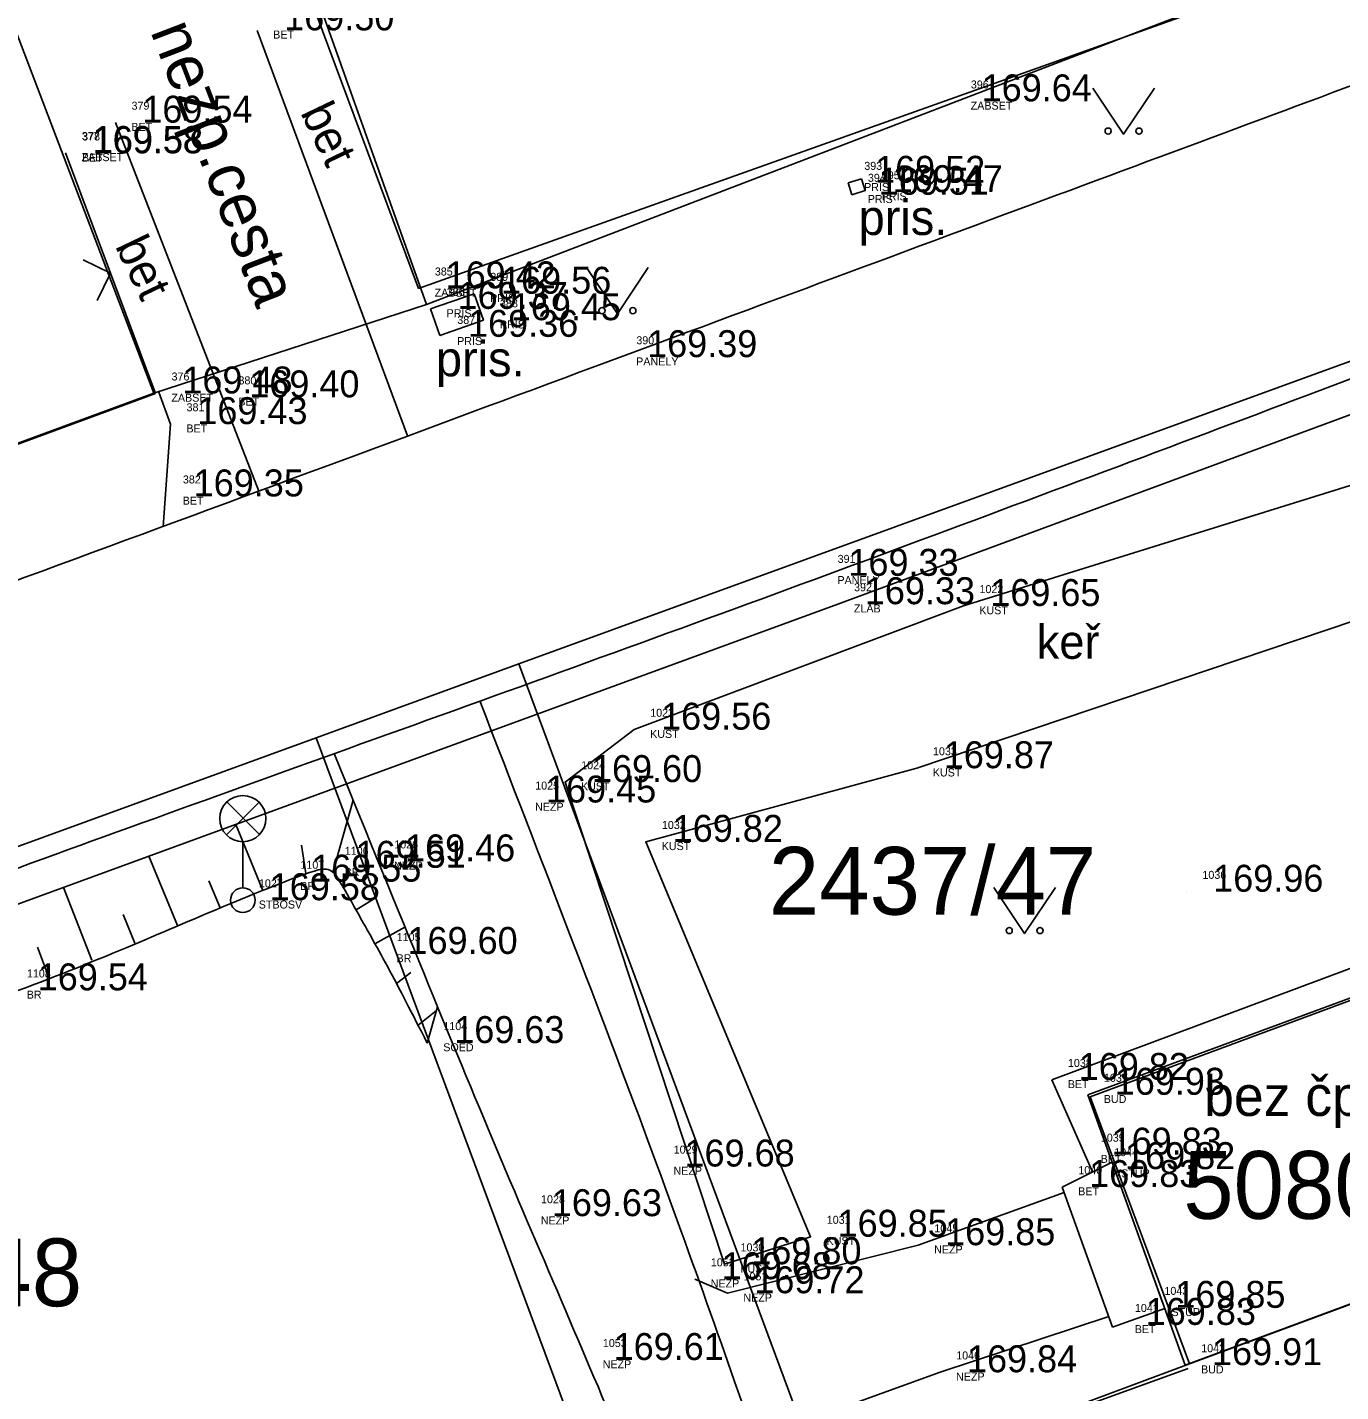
# Model space of a CAD drawing. Extents: x -566117 to -565580, y -1202428 to -1201938.
# Drawn here: x -565958.69 to -565937.36, y -1202076.45 to -1202054.29 of the extents above; entities that cross this region are included whole.
import ezdxf

# ---------------------------------------------------------------- set-up
doc = ezdxf.new("R2010")
doc.units = 0
for name, color, linetype in [('Bod', 7, 'Continuous'), ('BUDOVY_MĚŘ (Construction)', 7, 'Continuous'), ('BUOVY_NEMĚŘ', 7, 'Continuous'), ('CIZÍ_NADZEM', 7, 'Continuous'), ('Implicitní', 7, 'Continuous'), ('Katastr', 7, 'Continuous'), ('Kod', 7, 'Continuous'), ('Oplocení', 7, 'Continuous'), ('POMOC_POPIS', 7, 'Continuous'), ('Výška', 7, 'Continuous'), ('VÝŠKOPIS (Construction)', 7, 'Continuous'), ('ZELEŇ', 7, 'Continuous'), ('ZN_KULTUR', 7, 'Continuous'), ('Zpevněné plohy', 7, 'Continuous'), ('Číslo', 7, 'Continuous'), ('Číslo popisné', 7, 'Continuous')]:
    doc.layers.add(name, color=color, linetype=linetype)

# ---------------------------------------------------------------- blocks, each defined once
blk = doc.blocks.new('A$C69D74C1E')
at = {"layer": 'Katastr'}
for p, q in [((105.31, 30.45), (112.72, 9.65)), ((108.29, 8.21), (100.48, 28.71)), ((112.72, 9.65), (126.13, 14.79)), ((108.29, 8.21), (112.72, 9.65)), ((128.3, 8.94), (114.22, 3.81)), ((94.87, 3.28), (108.29, 8.21)), ((114.22, 3.81), (110.93, 2.61)), ((114.22, 3.81), (119.25, -9.74)), ((110.93, 2.61), (96.85, -2.52)), ((115.95, -10.9), (110.93, 2.61)), ((131.32, -5.26), (125.11, -7.56)), ((119.25, -9.74), (125.11, -7.56))]:
    blk.add_line(p, q, dxfattribs=at)
blk.add_lwpolyline([(125.11, -7.56), (123.5, -3.22), (129.71, -0.92), (131.32, -5.26)], dxfattribs=at)
for s, p in [('2437/47', (118.28, -0.263)), ('5080', (125.01, -5.203)), ('2437/48', (101.81, -6.623))]:
    blk.add_text(s, height=1.1, dxfattribs=at).set_placement(p)
blk = doc.blocks.new('POINT_DISPLAY')
at = {"layer": 'Implicitní'}
blk.add_line((0, 0), (0, 0), dxfattribs=at)
blk = doc.blocks.new('6.560')
at = {"layer": 'CIZÍ_NADZEM'}
for p, q in [((-0.528, 2.124), (0.528, 3.18)), ((0.544, 2.13), (-0.512, 3.188)), ((0, 1.9), (0, 0.4))]:
    blk.add_line(p, q, dxfattribs=at)
for centre, radius in [((0, 2.65), 0.75), ((0, 0), 0.4)]:
    blk.add_circle(centre, radius, dxfattribs=at)
blk = doc.blocks.new('3.140_2')
at = {"layer": 'ZN_KULTUR'}
blk.add_lwpolyline([(-1, 1.5), (0, 0), (1, 1.5)], dxfattribs=at)
for centre in [(-0.5, 0.1), (0.5, 0.1)]:
    blk.add_circle(centre, 0.1, dxfattribs=at)

msp = doc.modelspace()

# ---------------------------------------------------------------- linework, layer by layer
at = {"layer": 'BUDOVY_MĚŘ (Construction)'}
for p, q in [((-565941.47, -1202071.628), (-565933.165, -1202068.568)), ((-565939.889, -1202076.02), (-565941.47, -1202071.628))]:
    msp.add_line(p, q, dxfattribs=at)
at = {"layer": 'BUOVY_NEMĚŘ'}
msp.add_lwpolyline([(-565933.165, -1202068.568), (-565931.63, -1202072.96), (-565939.889, -1202076.02)], dxfattribs=at)
at = {"layer": 'Implicitní'}
for p, q in [((-565945.362, -1202056.815), (-565945.144, -1202056.749)), ((-565945.144, -1202056.749), (-565945.085, -1202056.942)), ((-565945.362, -1202056.815), (-565945.303, -1202057.009)), ((-565945.303, -1202057.009), (-565945.085, -1202056.942)), ((-565952.143, -1202058.863), (-565951.437, -1202058.617)), ((-565951.437, -1202058.617), (-565951.286, -1202059.049)), ((-565952.143, -1202058.863), (-565951.993, -1202059.295)), ((-565951.993, -1202059.295), (-565951.286, -1202059.049))]:
    msp.add_line(p, q, dxfattribs=at)
at = {"layer": 'Oplocení'}
for p, q in [((-565954.186, -1202053.573), (-565952.338, -1202058.53)), ((-565952.338, -1202058.53), (-565938.816, -1202053.713)), ((-565956.614, -1202060.237), (-565958.071, -1202056.33)), ((-565970.251, -1202065.26), (-565956.614, -1202060.237)), ((-565941.076, -1202072.722), (-565940.256, -1202075.002)), ((-565939.842, -1202076.074), (-565945.556, -1202078.135))]:
    msp.add_line(p, q, dxfattribs=at)
msp.add_lwpolyline([(-565957.787, -1202058.068), (-565957.343, -1202058.283), (-565957.559, -1202058.729)], dxfattribs=at)
at = {"layer": 'VÝŠKOPIS (Construction)'}
for p, q in [((-565953.728, -1202067.996), (-565953.4, -1202066.843)), ((-565954.869, -1202068.308), (-565955.308, -1202067.236)), ((-565954.172, -1202068.032), (-565954.243, -1202067.574)), ((-565956.256, -1202068.88), (-565956.719, -1202067.752)), ((-565957.647, -1202069.441), (-565958.108, -1202068.26)), ((-565955.562, -1202068.594), (-565955.744, -1202068.154)), ((-565953.355, -1202068.623), (-565953.073, -1202068.449)), ((-565956.95, -1202069.164), (-565957.137, -1202068.701)), ((-565953.048, -1202069.175), (-565952.56, -1202068.906)), ((-565958.347, -1202069.709), (-565958.526, -1202069.229)), ((-565952.699, -1202069.821), (-565952.464, -1202069.644)), ((-565952.348, -1202070.496), (-565952.046, -1202070.261))]:
    msp.add_line(p, q, dxfattribs=at)
at = {"layer": 'ZELEŇ'}
msp.add_lwpolyline([(-565948.838, -1202065.698), (-565943.491, -1202063.689), (-565935.504, -1202061.203), (-565935.223, -1202063.279), (-565944.247, -1202066.324), (-565948.65, -1202067.52), (-565945.971, -1202073.934), (-565947.372, -1202074.381), (-565949.96, -1202066.549), (-565948.838, -1202065.698)], dxfattribs=at)
at = {"layer": 'Zpevněné plohy'}
for p, q in [((-565954.959, -1202054.339), (-565952.519, -1202060.928)), ((-565957.264, -1202055.838), (-565954.935, -1202061.822)), ((-565945.528, -1202063.66), (-565928.983, -1202057.542)), ((-565956.369, -1202060.735), (-565956.56, -1202060.217)), ((-565956.487, -1202062.396), (-565956.369, -1202060.735)), ((-565964.453, -1202070.58), (-565945.528, -1202063.66)), ((-565942.055, -1202071.387), (-565933.268, -1202068.101)), ((-565952.198, -1202070.788), (-565952.029, -1202070.202)), ((-565942.055, -1202071.387), (-565941.396, -1202072.882)), ((-565941.885, -1202073.127), (-565941.076, -1202072.722)), ((-565941.885, -1202073.127), (-565941.067, -1202075.402)), ((-565944.224, -1202074.072), (-565941.852, -1202073.218)), ((-565947.323, -1202074.852), (-565944.224, -1202074.072)), ((-565947.854, -1202074.624), (-565947.323, -1202074.852)), ((-565941.067, -1202075.402), (-565940.221, -1202075.098)), ((-565943.869, -1202076.136), (-565941.128, -1202075.23)), ((-565946.476, -1202077.076), (-565943.869, -1202076.136))]:
    msp.add_line(p, q, dxfattribs=at)
for points in [[(-566046.233, -1202095.491), (-566045.931, -1202095.393), (-566043.978, -1202094.752), (-566040.389, -1202093.195), (-566035.531, -1202091.756), (-566028.975, -1202089.449), (-566022.404, -1202086.74), (-566013.877, -1202083.764), (-566006.988, -1202080.967), (-565999.231, -1202078.336), (-565993.39, -1202076.098), (-565982.391, -1202071.759), (-565967.94, -1202066.641), (-565949.498, -1202059.811), (-565935.388, -1202054.572), (-565926.049, -1202051.077), (-565917.958, -1202048.181), (-565909.827, -1202045.163), (-565898.95, -1202041.321), (-565888.732, -1202037.388), (-565879.759, -1202034.036), (-565869.081, -1202030.224), (-565859.242, -1202026.317), (-565849.297, -1202023.069), (-565843.932, -1202020.848), (-565836.631, -1202018.501), (-565830.04, -1202016.01), (-565822.89, -1202013.251), (-565816.476, -1202011.009), (-565808.989, -1202007.913), (-565802.143, -1202004.887), (-565798.059, -1202002.759), (-565793.947, -1202000.116), (-565789.34, -1201997.072), (-565785.134, -1201994.185), (-565781.539, -1201991.969), (-565778.045, -1201989.73), (-565773.319, -1201986.775), (-565768.281, -1201983.714), (-565761.544, -1201979.725), (-565754.374, -1201977.005), (-565748.201, -1201974.518), (-565743.713, -1201972.786), (-565741.115, -1201971.759), (-565739.444, -1201971.098)], [(-565976.764, -1202074.599), (-565975.068, -1202073.996), (-565970.908, -1202072.515), (-565960.65, -1202068.538), (-565946.466, -1202063.528), (-565932.832, -1202058.326), (-565923.028, -1202054.759), (-565915.71, -1202052.273), (-565903.782, -1202047.572), (-565889.735, -1202042.655), (-565875.782, -1202037.425), (-565865.226, -1202033.562), (-565857.124, -1202030.559), (-565849.222, -1202027.615), (-565843.807, -1202025.74), (-565838.67, -1202023.909), (-565834.175, -1202022.242), (-565830.509, -1202020.913), (-565828.358, -1202020.134)], [(-565943.65, -1202085.897), (-565944.024, -1202084.943), (-565945.087, -1202082.228), (-565946.714, -1202077.715), (-565948.431, -1202072.755), (-565950.309, -1202067.908), (-565951.346, -1202065.229)], [(-565953.708, -1202066.085), (-565952.602, -1202068.807), (-565951.044, -1202072.639), (-565948.841, -1202077.663), (-565947.104, -1202082.165), (-565945.862, -1202085.59), (-565945.563, -1202086.415)], [(-565967.345, -1202072.75), (-565966.782, -1202072.519), (-565964.051, -1202071.401), (-565959.639, -1202070.349), (-565955.751, -1202068.66), (-565954.094, -1202067.994), (-565953.778, -1202067.923), (-565953.633, -1202068.127), (-565953.382, -1202068.578), (-565952.856, -1202069.508), (-565952.445, -1202070.306), (-565952.198, -1202070.788)]]:
    msp.add_open_spline(points, degree=3, dxfattribs=at)

# ---------------------------------------------------------------- block references
at = {"layer": 'Bod'}
for p in [(-565954.959, -1202054.339), (-565943.632, -1202055.492), (-565957.264, -1202055.838), (-565958.071, -1202056.33), (-565958.066, -1202056.337), (-565945.362, -1202056.815), (-565945.078, -1202056.967), (-565945.303, -1202057.009), (-565952.338, -1202058.53), (-565951.437, -1202058.617), (-565952.143, -1202058.863), (-565951.278, -1202059.047), (-565951.972, -1202059.317), (-565949.065, -1202059.647), (-565956.614, -1202060.237), (-565955.527, -1202060.3), (-565956.369, -1202060.735), (-565956.43, -1202061.909), (-565945.795, -1202063.199), (-565945.528, -1202063.66), (-565943.491, -1202063.689), (-565948.838, -1202065.698), (-565944.247, -1202066.324), (-565949.96, -1202066.549), (-565950.707, -1202066.881), (-565948.65, -1202067.52), (-565952.996, -1202067.837), (-565953.8, -1202067.941), (-565954.521, -1202068.166), (-565955.194, -1202068.468), (-565939.871, -1202068.33), (-565952.956, -1202069.341), (-565952.198, -1202070.788), (-565942.055, -1202071.387), (-565941.47, -1202071.628), (-565941.521, -1202072.6), (-565948.458, -1202072.794), (-565941.302, -1202072.836), (-565941.885, -1202073.127), (-565950.612, -1202073.6), (-565945.971, -1202073.934), (-565944.224, -1202074.072), (-565947.372, -1202074.381), (-565947.854, -1202074.624), (-565947.323, -1202074.852), (-565940.487, -1202075.089), (-565940.966, -1202075.366), (-565949.608, -1202075.936), (-565939.889, -1202076.02), (-565943.869, -1202076.136)]:
    msp.add_blockref('POINT_DISPLAY', p, dxfattribs=at)
at = {"layer": 'CIZÍ_NADZEM', "xscale": 0.5, "yscale": 0.5}
msp.add_blockref('6.560', (-565955.194, -1202068.468), dxfattribs=at)
at = {"layer": 'Implicitní'}
msp.add_blockref('A$C69D74C1E', (-566064.93, -1202068.44), dxfattribs=at)
at = {"layer": 'ZN_KULTUR', "xscale": 0.5, "yscale": 0.5}
for p in [(-565940.889, -1202056.026), (-565949.109, -1202058.941), (-565942.496, -1202069.011)]:
    msp.add_blockref('3.140_2', p, dxfattribs=at)

# ---------------------------------------------------------------- texts
at = {"layer": 'Kod'}
for s, p in [('BET', (-565954.7, -1202054.473)), ('ZABSET', (-565943.372, -1202055.627)), ('BET', (-565957.004, -1202055.972)), ('ZABSET', (-565957.812, -1202056.464)), ('BET', (-565957.806, -1202056.472)), ('PRIS', (-565945.103, -1202056.949)), ('PRIS', (-565944.818, -1202057.101)), ('PRIS', (-565945.044, -1202057.143)), ('ZABSET', (-565952.078, -1202058.665)), ('PRIS', (-565951.177, -1202058.752)), ('PRIS', (-565951.884, -1202058.998)), ('PRIS', (-565951.019, -1202059.181)), ('PRIS', (-565951.713, -1202059.451)), ('PANELY', (-565948.805, -1202059.782)), ('ZABSET', (-565956.354, -1202060.371)), ('BET', (-565955.267, -1202060.434)), ('BET', (-565956.11, -1202060.87)), ('BET', (-565956.17, -1202062.043)), ('PANELY', (-565945.536, -1202063.333)), ('ZLAB', (-565945.269, -1202063.794)), ('KUST', (-565943.232, -1202063.824)), ('KUST', (-565948.578, -1202065.832)), ('KUST', (-565943.987, -1202066.458)), ('KUST', (-565949.701, -1202066.684)), ('NEZP', (-565950.447, -1202067.015)), ('KUST', (-565948.39, -1202067.654)), ('NEZP', (-565952.737, -1202067.971)), ('BR', (-565953.54, -1202068.075)), ('BR', (-565954.261, -1202068.301)), ('STBOSV', (-565954.935, -1202068.603)), ('BR', (-565952.697, -1202069.476)), ('BR', (-565958.703, -1202070.067)), ('SOED', (-565951.938, -1202070.922)), ('BET', (-565941.795, -1202071.521)), ('BUD', (-565941.21, -1202071.762)), ('BET', (-565941.261, -1202072.734)), ('NEZP', (-565948.198, -1202072.928)), ('VSTUP', (-565941.043, -1202072.97)), ('BET', (-565941.626, -1202073.262)), ('NEZP', (-565950.353, -1202073.734)), ('KUST', (-565945.712, -1202074.068)), ('NEZP', (-565943.965, -1202074.206)), ('KUST', (-565947.113, -1202074.516)), ('NEZP', (-565947.595, -1202074.758)), ('NEZP', (-565947.064, -1202074.987)), ('VSTUP', (-565940.227, -1202075.223)), ('BET', (-565940.707, -1202075.5)), ('NEZP', (-565949.349, -1202076.07)), ('BUD', (-565939.63, -1202076.154)), ('NEZP', (-565943.61, -1202076.271))]:
    msp.add_text(s, height=0.13, dxfattribs=at).set_placement(p)
at = {"layer": 'POMOC_POPIS'}
for s, height, rotation, p in [('nezp.cesta', 0.75, 290.9932, (-565956.701, -1202054.351)), ('bet', 0.55, 295.6453, (-565954.265, -1202055.673)), ('bet', 0.55, 295.6453, (-565957.275, -1202057.841))]:
    msp.add_text(s, height=height, rotation=rotation, dxfattribs=at).set_placement(p)
for p in [(-565945.192, -1202057.663), (-565952.057, -1202059.959)]:
    msp.add_text('pris.', height=0.57, dxfattribs=at).set_placement(p)
at = {"layer": 'Výška'}
for s, p in [('169.50', (-565954.522, -1202054.339)), ('169.64', (-565943.194, -1202055.492)), ('169.54', (-565956.826, -1202055.838)), ('169.58', (-565957.634, -1202056.33)), ('169.58', (-565957.628, -1202056.337)), ('169.52', (-565944.925, -1202056.815)), ('169.47', (-565944.64, -1202056.967)), ('169.51', (-565944.866, -1202057.009)), ('169.42', (-565951.9, -1202058.53)), ('169.56', (-565950.999, -1202058.617)), ('169.37', (-565951.706, -1202058.863)), ('169.45', (-565950.841, -1202059.047)), ('169.36', (-565951.535, -1202059.317)), ('169.39', (-565948.627, -1202059.647)), ('169.48', (-565956.176, -1202060.237)), ('169.40', (-565955.089, -1202060.3)), ('169.43', (-565955.932, -1202060.735)), ('169.35', (-565955.992, -1202061.909)), ('169.33', (-565945.358, -1202063.199)), ('169.33', (-565945.091, -1202063.66)), ('169.65', (-565943.054, -1202063.689)), ('169.56', (-565948.4, -1202065.698)), ('169.87', (-565943.809, -1202066.324)), ('169.60', (-565949.523, -1202066.549)), ('169.45', (-565950.269, -1202066.881)), ('169.82', (-565948.212, -1202067.52)), ('169.46', (-565952.559, -1202067.837)), ('169.51', (-565953.362, -1202067.941)), ('169.55', (-565954.083, -1202068.166)), ('169.58', (-565954.757, -1202068.468)), ('169.96', (-565939.433, -1202068.33)), ('169.60', (-565952.519, -1202069.341)), ('169.54', (-565958.525, -1202069.932)), ('169.63', (-565951.76, -1202070.788)), ('169.82', (-565941.617, -1202071.387)), ('169.93', (-565941.032, -1202071.628)), ('169.83', (-565941.083, -1202072.6)), ('169.68', (-565948.02, -1202072.794)), ('169.82', (-565940.865, -1202072.836)), ('169.83', (-565941.448, -1202073.127)), ('169.63', (-565950.175, -1202073.6)), ('169.85', (-565945.534, -1202073.934)), ('169.85', (-565943.787, -1202074.072)), ('169.80', (-565946.935, -1202074.381)), ('169.68', (-565947.417, -1202074.624)), ('169.72', (-565946.886, -1202074.852)), ('169.85', (-565940.049, -1202075.089)), ('169.83', (-565940.529, -1202075.366)), ('169.61', (-565949.171, -1202075.936)), ('169.91', (-565939.452, -1202076.02)), ('169.84', (-565943.432, -1202076.136))]:
    msp.add_text(s, height=0.4375, dxfattribs=at).set_placement(p)
at = {"layer": 'ZELEŇ'}
msp.add_text('keř', height=0.55, dxfattribs=at).set_placement((-565942.3, -1202064.547))
at = {"layer": 'Číslo'}
for s, p in [('396', (-565943.369, -1202055.283)), ('379', (-565957.001, -1202055.628)), ('377', (-565957.809, -1202056.12)), ('378', (-565957.803, -1202056.128)), ('393', (-565945.1, -1202056.605)), ('394', (-565945.041, -1202056.799)), ('395', (-565944.815, -1202056.757)), ('385', (-565952.075, -1202058.321)), ('389', (-565951.174, -1202058.408)), ('386', (-565951.881, -1202058.654)), ('388', (-565951.016, -1202058.837)), ('387', (-565951.71, -1202059.107)), ('390', (-565948.802, -1202059.438)), ('376', (-565956.351, -1202060.027)), ('380', (-565955.264, -1202060.09)), ('381', (-565956.107, -1202060.526)), ('382', (-565956.167, -1202061.699)), ('391', (-565945.533, -1202062.989)), ('392', (-565945.266, -1202063.45)), ('1022', (-565943.229, -1202063.48)), ('1023', (-565948.576, -1202065.488)), ('1033', (-565943.984, -1202066.114)), ('1024', (-565949.698, -1202066.34)), ('1025', (-565950.444, -1202066.671)), ('1032', (-565948.387, -1202067.311)), ('1106', (-565953.538, -1202067.731)), ('1026', (-565952.734, -1202067.627)), ('1107', (-565954.258, -1202067.957)), ('1036', (-565939.608, -1202068.121)), ('1027', (-565954.932, -1202068.259)), ('1105', (-565952.694, -1202069.132)), ('1108', (-565958.7, -1202069.723)), ('1104', (-565951.936, -1202070.578)), ('1038', (-565941.792, -1202071.177)), ('1037', (-565941.207, -1202071.418)), ('1039', (-565941.258, -1202072.39)), ('1029', (-565948.195, -1202072.584)), ('1044', (-565941.04, -1202072.626)), ('1040', (-565941.623, -1202072.918)), ('1028', (-565950.35, -1202073.39)), ('1031', (-565945.709, -1202073.724)), ('1045', (-565943.962, -1202073.863)), ('1030', (-565947.11, -1202074.172)), ('1052', (-565947.592, -1202074.415)), ('1051', (-565947.061, -1202074.643)), ('1043', (-565940.225, -1202074.879)), ('1041', (-565940.704, -1202075.156)), ('1053', (-565949.346, -1202075.726)), ('1046', (-565943.607, -1202075.927)), ('1042', (-565939.627, -1202075.81))]:
    msp.add_text(s, height=0.13, dxfattribs=at).set_placement(p)
at = {"layer": 'Číslo popisné'}
msp.add_text('bez čp/če', height=0.65, dxfattribs=at).set_placement((-565939.58, -1202071.972))

doc.saveas('drawing.dxf')
